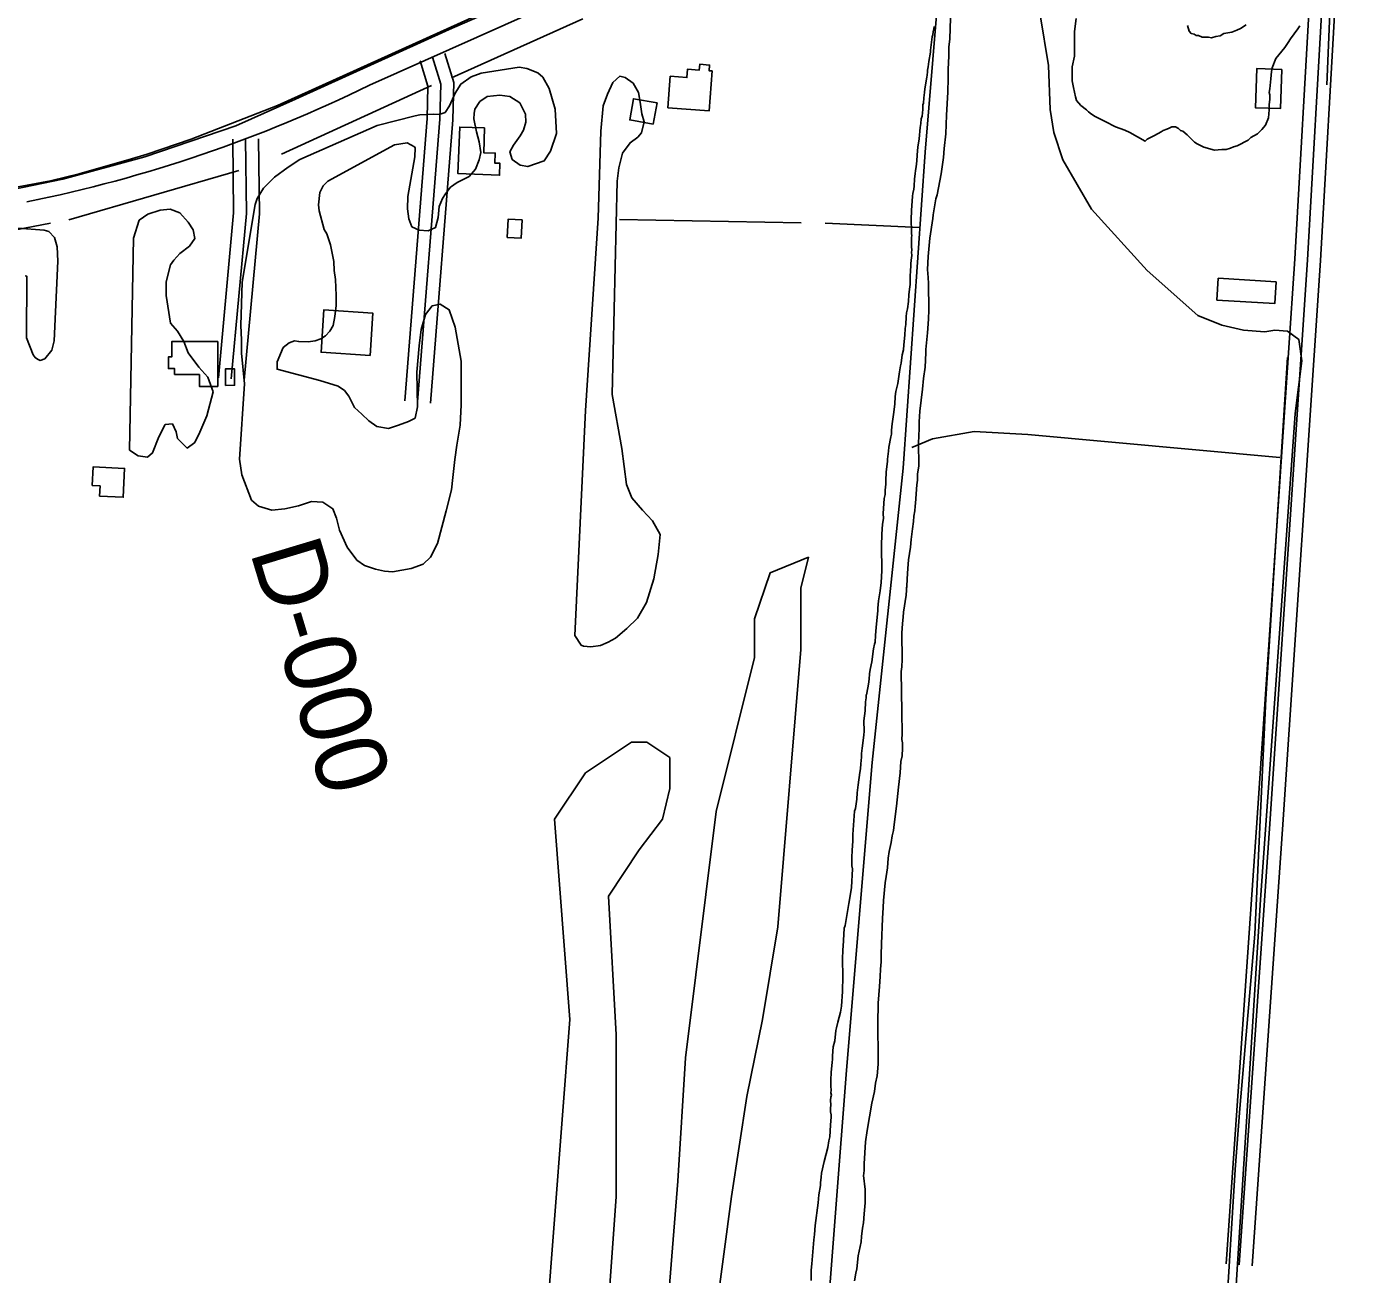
# Model space of a CAD drawing. Extents: x 3219052 to 3256913, y 800770 to 826146.
# Drawn here: x 3245453 to 3247011, y 810066 to 811519 of the extents above; entities that cross this region are included whole.
import ezdxf

# ---------------------------------------------------------------- set-up
doc = ezdxf.new("R2010")
doc.units = 0
for name, color, linetype in [('V-BLDG-OTLN', 7, 'Continuous'), ('V-DTCH-CNTR', 7, 'Continuous'), ('V-LEVE-TOET', 7, 'Continuous'), ('V-RIVR-RANG-IDEN', 7, 'Continuous'), ('V-ROAD-CNTR', 7, 'Continuous'), ('V-SITE-VEGE', 7, 'Continuous'), ('V-TOPO-SHOR', 7, 'Continuous')]:
    doc.layers.add(name, color=color, linetype=linetype)

msp = doc.modelspace()

# ---------------------------------------------------------------- linework, layer by layer
at = {"layer": 'V-BLDG-OTLN'}
for points in [[(3246200.1, 811424.4), (3246202.8, 811461.3), (3246222.2, 811459.8), (3246222.9, 811469.5), (3246236.6, 811468.5), (3246237.1, 811475.2), (3246248.6, 811474.4), (3246248.1, 811467.7), (3246251.5, 811467.5), (3246248.1, 811420.9)], [(3246915, 811469.1), (3246913.4, 811423.6), (3246884.2, 811424.6), (3246885.8, 811470.2)], [(3246183.1, 811405.7), (3246155.6, 811410.5), (3246160, 811435.1), (3246187.4, 811430.3)], [(3245986.7, 811401.1), (3245985.6, 811372.3), (3245999, 811371.8), (3245998.5, 811360.2), (3246004.5, 811360), (3246004, 811346.1), (3245955.6, 811347.9), (3245957.6, 811402.2)], [(3246013, 811273.7), (3246014, 811294.8), (3246030.3, 811294), (3246029.3, 811272.9)], [(3246908.3, 811222), (3246906.8, 811196.6), (3246839.4, 811200.6), (3246840.9, 811226)], [(3245853.2, 811136.2), (3245796.2, 811139.9), (3245799.4, 811189.3), (3245856.4, 811185.6)], [(3245676, 811152.5), (3245675.9, 811100.1), (3245654.6, 811100.1), (3245654.6, 811114), (3245625.7, 811114.1), (3245625.7, 811120.8), (3245618.5, 811120.8), (3245618.5, 811134.4), (3245622.4, 811134.4), (3245622.5, 811152.6)], [(3245685.1, 811101.3), (3245684.9, 811120.6), (3245695.3, 811120.7), (3245695.4, 811101.4)], [(3245529.7, 810984.7), (3245530.8, 811006.4), (3245567.4, 811004.6), (3245565.8, 810971.1), (3245538.3, 810972.4), (3245538.9, 810984.3)]]:
    msp.add_lwpolyline(points, close=True, dxfattribs=at)
at = {"layer": 'V-DTCH-CNTR'}
msp.add_lwpolyline([(3246775.6, 808768.5), (3246856.3, 809967.2), (3246890, 810502.3), (3246930.5, 811068.6), (3246938.2, 811129.8), (3246934.7, 811154.9), (3246921.5, 811164.6), (3246906.8, 811165.6), (3246895.3, 811163.8), (3246870.2, 811165.8), (3246845.1, 811171.6), (3246817.1, 811182.8), (3246758.3, 811235.3), (3246693.3, 811306.7), (3246660.1, 811363.8), (3246649.4, 811395.9), (3246645.4, 811422.6), (3246643.3, 811473.9), (3246633.5, 811532.7), (3246609.4, 811610.6)], dxfattribs=at)
at = {"layer": 'V-LEVE-TOET'}
msp.add_lwpolyline([(3240635.5, 810697), (3240765.2, 810694.2), (3241419.9, 810739.7), (3242109.3, 810794.7), (3242693.8, 810854.7), (3242760.1, 810862.2), (3243070.6, 810882.6), (3243190.1, 810893.3), (3243260.1, 810905.1), (3243352, 810924.8), (3243677.8, 810988.2), (3244162.3, 811082.5), (3244949.7, 811241.1), (3245481.2, 811339.6), (3245514.4, 811347.8), (3245575.5, 811365.2), (3245593.7, 811370.6), (3245644.9, 811388.1), (3245745.5, 811427.2), (3246144.7, 811608.2)], dxfattribs=at)
at = {"layer": 'V-ROAD-CNTR'}
for points in [[(3249090.2, 812914.5), (3248673, 812728.7), (3248028, 812435.3), (3247188.5, 812054.5), (3246482.8, 811732.5), (3245852.6, 811450.8)], [(3246948.2, 811568.8), (3246930.1, 811248.6), (3246886, 810591.8), (3246850.3, 810078.3)], [(3246963.1, 811567.9), (3246945, 811247.6), (3246901, 810590.8), (3246865.3, 810077.2)], [(3246978.1, 811567.1), (3246960, 811246.7), (3246916, 810589.8), (3246880.3, 810076.2)], [(3245911.7, 811479.3), (3245920.6, 811449.9), (3245919.6, 811412.1), (3245893.6, 811083.2)], [(3245926.1, 811483.7), (3245935.7, 811452), (3245934.6, 811411.3), (3245908.5, 811082)], [(3245940.4, 811488), (3245950.8, 811454), (3245949.6, 811410.5), (3245923.5, 811080.8)], [(3245676.8, 811110.2), (3245694.4, 811302.2), (3245693.3, 811388.1)], [(3245691.7, 811108.8), (3245709.4, 811301.6), (3245708.3, 811388.3)], [(3245706.6, 811107.5), (3245724.4, 811301), (3245723.3, 811388.5)]]:
    msp.add_lwpolyline(points, dxfattribs=at)
msp.add_arc((3245126.8, 812929.5), 1647.2, 281.4379, 296.1412, dxfattribs=at)
at = {"layer": 'V-SITE-VEGE'}
for points in [[(3246529.1, 811529.1), (3246528.4, 811505), (3246527.1, 811495), (3246527.2, 811485.1), (3246526.4, 811469.2), (3246526.5, 811459.2), (3246526.2, 811442.9), (3246524.6, 811416.1), (3246523.9, 811394.3), (3246521.7, 811377.1), (3246520.9, 811366.7), (3246518.4, 811347.6), (3246513.6, 811323.1)], [(3246672.4, 811448.4), (3246670.8, 811456), (3246670.8, 811472.1), (3246673.4, 811484.7), (3246673.6, 811513.4), (3246675.3, 811528.6)], [(3246481.8, 811216.3), (3246482.2, 811218.5), (3246482.2, 811229.9), (3246482.6, 811233), (3246482.6, 811236.2), (3246483, 811238.9), (3246483, 811243), (3246483.4, 811247.1), (3246484.2, 811252.6), (3246483.7, 811256.6), (3246484.2, 811258.9), (3246483.7, 811263), (3246483.6, 811273.4), (3246484, 811275.7), (3246483.6, 811277.9), (3246483.4, 811297.4), (3246483.8, 811302.4), (3246483.8, 811305.1), (3246485, 811321.5), (3246485.4, 811324.7), (3246486.3, 811329.7), (3246486.7, 811333.3), (3246487.1, 811341.9), (3246488, 811347.8), (3246488.4, 811351.4), (3246489.3, 811356), (3246490.1, 811362.8), (3246490.5, 811369.6), (3246491.3, 811379.1), (3246491.8, 811383.2), (3246492.6, 811388.6), (3246493.9, 811401.8), (3246494.7, 811406.3), (3246495.1, 811411.8), (3246496, 811415), (3246496.9, 811422.7), (3246496.8, 811428.1), (3246497.7, 811429.9), (3246498.1, 811436.3), (3246499, 811442.2), (3246499.4, 811446.7), (3246501.5, 811460.4), (3246502, 811462.6), (3246502.4, 811466.3), (3246502.4, 811468.5), (3246503.3, 811472.2), (3246504.1, 811478.5), (3246505.8, 811489.4), (3246505.8, 811491.7), (3246508, 811507.1), (3246508.4, 811509.4), (3246508.8, 811513), (3246509.7, 811516.6), (3246510.1, 811519.4)], [(3246805.3, 811520.4), (3246806.9, 811513.7), (3246809.4, 811511.1), (3246812.8, 811510.3), (3246815.3, 811508.6), (3246817.9, 811508.6), (3246822.1, 811506.9), (3246829.7, 811506.8), (3246833.1, 811506), (3246838.1, 811507.6), (3246843.2, 811508.5), (3246847.4, 811511), (3246856.7, 811512.6), (3246862.6, 811515.1), (3246866.9, 811516.8), (3246873.6, 811521)], [(3246936.1, 811519.9), (3246933.5, 811516.5), (3246925.1, 811504.7), (3246922.5, 811500.5), (3246918.3, 811494.6), (3246908.1, 811482), (3246903.8, 811471.1), (3246902.9, 811466.8), (3246902.1, 811458.4), (3246901.2, 811446.6), (3246900.3, 811442.4), (3246901.1, 811439.8), (3246901.1, 811434.8), (3246900.2, 811428), (3246900.2, 811422.1), (3246899.3, 811412.8), (3246895.9, 811404.4), (3246891.7, 811399.4), (3246886.6, 811394.3), (3246879, 811390.1)], [(3245823.5, 811095.5), (3245828.6, 811088.9), (3245835.2, 811075.7), (3245843.6, 811067.7), (3245852, 811059.9), (3245861.3, 811053.6), (3245874.8, 811051.2), (3245886.4, 811054.9), (3245898.1, 811059.1), (3245905.6, 811063.3), (3245908.6, 811076.2), (3245907.9, 811116.9), (3245910.5, 811147.2), (3245912.9, 811166.6), (3245918, 811184), (3245925.4, 811193.9), (3245935, 811196), (3245945.2, 811189.4), (3245952.4, 811169.1), (3245959.4, 811129.6), (3245959.5, 811078.6), (3245958.3, 811055), (3245954.2, 811031.9), (3245952.1, 811015.1), (3245949.7, 810994.2), (3245948, 810979.8), (3245942, 810955.2), (3245931.9, 810917.2), (3245923.8, 810901.3), (3245915.2, 810893.2), (3245901.1, 810888.1), (3245879.2, 810884.4), (3245870.2, 810885), (3245859.5, 810887.4), (3245846.6, 810891.6), (3245837.9, 810897.8), (3245826.5, 810912.8), (3245817.7, 810932.8), (3245814.1, 810946.6), (3245809.9, 810957.7), (3245798.2, 810965.2), (3245785, 810966), (3245769.8, 810961.2), (3245754.2, 810957.6), (3245738.9, 810956.1), (3245723.4, 810960.5), (3245715.3, 810967.7), (3245704.1, 810997), (3245701.1, 811015.3), (3245707.2, 811103.1), (3245703.6, 811138.7), (3245703.6, 811154.3), (3245702.6, 811171.1), (3245704.3, 811221.7), (3245719.5, 811311.9), (3245721.8, 811319), (3245729.3, 811331), (3245741.9, 811343.9), (3245758, 811355.4), (3245771.5, 811364.4), (3245861.6, 811404.1), (3245905.6, 811415.2), (3245911.3, 811416.4), (3245926.8, 811417), (3245933.7, 811416.8), (3245940.6, 811419.2), (3245945.7, 811426.7), (3245952.3, 811441.6), (3245959.1, 811452.1), (3245970.8, 811460.8), (3245982.8, 811464.8), (3246026.8, 811471.7), (3246035.8, 811470.2), (3246048.7, 811465.2), (3246054.4, 811460.4), (3246061.9, 811446.9), (3246068.8, 811423), (3246070.3, 811394.8), (3246063.5, 811374.1), (3246056, 811362.8), (3246036.9, 811356.1), (3246028.2, 811357.6), (3246018.9, 811364.5), (3246016.2, 811373.2), (3246020.1, 811381), (3246028.1, 811391.8), (3246032, 811398.6), (3246034.7, 811407.9), (3246034.4, 811417.2), (3246027.5, 811430.4), (3246016.1, 811437.6), (3246004.4, 811439.3), (3245989.7, 811437.8), (3245981, 811431.8), (3245975.4, 811423.1), (3245974.5, 811418), (3245973.9, 811411.7), (3245977.2, 811396.5), (3245980.2, 811384.8), (3245982.3, 811372.5), (3245980.2, 811363.8)], [(3246879, 811390.1), (3246875.6, 811386.8), (3246862.9, 811380.1), (3246858.7, 811379.2), (3246855.3, 811377.6), (3246850.2, 811375.9), (3246845.1, 811375.9), (3246836.7, 811375.1), (3246824.1, 811378.6), (3246816.5, 811382.8), (3246813.1, 811384.5), (3246804.7, 811393), (3246799.7, 811397.2), (3246797.1, 811398.1), (3246794.6, 811400.6), (3246791.2, 811402.3), (3246787, 811402.4), (3246783.6, 811400.7), (3246781.1, 811399.8), (3246776.9, 811398.2), (3246774.3, 811396.5), (3246766.7, 811392.3), (3246758.3, 811388.1), (3246755.7, 811385.6), (3246738, 811395.8), (3246732.1, 811398.4), (3246721.2, 811402.6), (3246709.4, 811408.6), (3246697.6, 811414.6), (3246693.4, 811417.1), (3246690, 811419.7), (3246687.5, 811422.2), (3246680.8, 811427.3), (3246675.7, 811433.2), (3246674.9, 811437.5), (3246672.4, 811448.4)], [(3245980.2, 811363.8), (3245976.1, 811353), (3245968.6, 811344.6), (3245954.8, 811337.7), (3245947.1, 811332), (3245941.1, 811324.5), (3245937.5, 811319.1), (3245933.6, 811309.5), (3245932.7, 811296.9), (3245929.5, 811285), (3245920.8, 811281.3), (3245910.6, 811281.9), (3245901.9, 811286.1), (3245898.3, 811295.1), (3245896.8, 811307.1), (3245897.1, 811321.1), (3245905.4, 811367.3), (3245905.9, 811377.8), (3245905, 811379), (3245896.4, 811383.7), (3245881.7, 811381.6), (3245804.2, 811339.3), (3245798.8, 811333.9), (3245794.6, 811325.8), (3245793.1, 811311.7), (3245793.8, 811304.5), (3245799.8, 811282.9), (3245803.1, 811277.9), (3245807.3, 811265), (3245810.9, 811245.5), (3245811.5, 811235.3), (3245813.1, 811224.6), (3245813.7, 811206), (3245813.7, 811194.3), (3245812.2, 811181.4), (3245810.2, 811170.9), (3245806.3, 811164.6), (3245801.5, 811159.2), (3245795.8, 811155.6), (3245789.2, 811153.2), (3245781.1, 811152), (3245770.3, 811152.3), (3245765.3, 811153.2), (3245759, 811150.8), (3245752.1, 811145.4), (3245745.2, 811128.9), (3245744.9, 811120.2), (3245794.7, 811107.1), (3245816, 811100.3), (3245823.5, 811095.5)], [(3246513.6, 811323.1), (3246512.2, 811318.5), (3246508.8, 811299.9), (3246508.4, 811295.8), (3246504.9, 811272.7), (3246503.3, 811251.4), (3246502.5, 811236.4), (3246503, 811226.9), (3246503.5, 811220.1), (3246503.8, 811189.2), (3246503.4, 811178.4), (3246502.2, 811162.5), (3246500.6, 811143), (3246500.6, 811139.3), (3246499.8, 811122.6), (3246497.7, 811109.4), (3246496.4, 811097.1), (3246493.4, 811071.3), (3246492.6, 811059), (3246492.7, 811051.8), (3246492.3, 811041.8), (3246491.9, 811035), (3246492.2, 811007.8), (3246490.9, 810997.8), (3246490.9, 810991), (3246490.1, 810985.5), (3246488.4, 810964.2), (3246488, 810960.6), (3246487.6, 810955.1), (3246486.3, 810949.2), (3246485.9, 810942.9), (3246485.1, 810934.3), (3246483.4, 810922), (3246482.5, 810912.9), (3246480.4, 810898), (3246479.6, 810888), (3246478.7, 810876.2), (3246478.8, 810873), (3246478.3, 810870.3), (3246478.4, 810866.7), (3246477.9, 810865.7), (3246478, 810863), (3246477.5, 810857.1), (3246474.5, 810837.2), (3246474.1, 810831.3), (3246473.3, 810824), (3246472.5, 810812.7), (3246472.7, 810782.3), (3246472.3, 810773.7), (3246471.9, 810768.2), (3246472.3, 810721.1), (3246473, 810695.7), (3246472.6, 810688.9), (3246473.1, 810685.2), (3246473.1, 810678.9), (3246472.8, 810669.8), (3246471.4, 810663.5), (3246470.7, 810650.3), (3246468.5, 810633.5), (3246466.4, 810611.3), (3246463.4, 810590), (3246462.6, 810583.1), (3246461.3, 810576.8), (3246460, 810569.1), (3246457.8, 810558.6), (3246456.5, 810550.9), (3246455.7, 810539.6), (3246454.4, 810529.6), (3246453.1, 810521.9), (3246451, 810501.4)], [(3245443.1, 811284.4), (3245473.9, 811282.1), (3245479.3, 811280.6), (3245485.9, 811273.4), (3245488.9, 811262.6), (3245489.8, 811245.9), (3245485.5, 811153.3), (3245482.5, 811142.2), (3245474.5, 811132.3), (3245469.1, 811130.5), (3245466.1, 811131.7), (3245463.1, 811133.8), (3245461, 811136.8), (3245453.2, 811156.6), (3245453.6, 811228.4), (3245451.8, 811229)], [(3246394.4, 810338.2), (3246395.6, 810350), (3246396.5, 810353.2), (3246397.8, 810360), (3246400.9, 810371.3), (3246402.2, 810378.6), (3246403.4, 810395.4), (3246403.7, 810413.5), (3246403.5, 810432.6), (3246403.9, 810444.4), (3246404.3, 810448), (3246405.5, 810469.3), (3246406.4, 810472.5), (3246407.7, 810479.3), (3246410.7, 810497.9), (3246412.9, 810509.3), (3246413.7, 810516.5), (3246414.9, 810538.3), (3246414.4, 810541.9), (3246414.3, 810551.9), (3246414.7, 810559.6), (3246415.5, 810571), (3246415.5, 810578.2), (3246417.5, 810605.4), (3246418.4, 810608.6), (3246420.1, 810619.5), (3246420.5, 810626.8), (3246421.8, 810636.3), (3246423.5, 810650.4), (3246424.4, 810654.9), (3246424.8, 810660.8), (3246425.6, 810668.5), (3246425.6, 810672.6), (3246426.4, 810679), (3246428.1, 810693.9), (3246428.5, 810698.5), (3246428.4, 810710.7), (3246429.7, 810722.5), (3246430.1, 810733), (3246430.9, 810737.5), (3246430.9, 810740.7), (3246431.4, 810741.1), (3246431.8, 810742.9), (3246433.5, 810753.4), (3246434.4, 810759.3), (3246434.8, 810765.6), (3246435.6, 810770.6), (3246437.4, 810779.3), (3246439.5, 810794.7), (3246440.8, 810800.1), (3246441.3, 810802.4), (3246441.7, 810810.1), (3246442.1, 810815.1), (3246442.9, 810823.7), (3246444.6, 810838.7), (3246444.6, 810841.9), (3246445.4, 810850.5), (3246447.1, 810861.9), (3246448.4, 810871.8), (3246449.2, 810885.5), (3246449, 810914.5), (3246449.3, 810928.1), (3246450.1, 810939.9), (3246451, 810946.2), (3246450.9, 810952.1), (3246452.1, 810969.8), (3246453, 810974.4), (3246453, 810979.3), (3246453.8, 810986.2), (3246453.8, 810990.7), (3246454.1, 811000.2), (3246455.8, 811012.9), (3246455.8, 811015.6), (3246457.1, 811024.7), (3246457.5, 811029.3), (3246459.7, 811041.5), (3246460.6, 811044.7), (3246460.5, 811048.3), (3246461, 811053.3), (3246461.8, 811059.2), (3246463.1, 811070.1), (3246463.9, 811076.9), (3246464.4, 811079.6), (3246464.7, 811088.3), (3246465.6, 811094.2), (3246467.8, 811103.7), (3246469.9, 811117.3), (3246470.8, 811124.1), (3246471.7, 811127.3), (3246473, 811136.8), (3246474.3, 811142.7), (3246474.7, 811148.6), (3246475.9, 811160), (3246476.3, 811167.7), (3246477.2, 811172.2), (3246477.6, 811181.3), (3246478, 811185.9), (3246478.9, 811190.4), (3246480.1, 811199), (3246480.5, 811206.7), (3246481.8, 811216.3)], [(3246059.2, 810013.4), (3246086, 810363.1), (3246068.1, 810596.3), (3246104, 810650.1), (3246157.7, 810685.9), (3246175.6, 810685.9), (3246202.5, 810668), (3246202.5, 810632.1), (3246193.6, 810596.3), (3246166.7, 810560.4), (3246130.8, 810506.6), (3246139.8, 810345.2), (3246139.8, 810156.8), (3246130.8, 810031.3)], [(3246451, 810501.4), (3246450.6, 810493.3), (3246449.8, 810480.6), (3246448.7, 810451.1), (3246448.4, 810438.4), (3246448.5, 810430.2), (3246447.6, 810421.6), (3246447.2, 810413), (3246446.4, 810401.2), (3246444.8, 810382.1), (3246444.8, 810374.9), (3246444.5, 810365.4), (3246444.9, 810311), (3246443.7, 810297.3), (3246441.9, 810288.7), (3246440.6, 810279.2), (3246437.6, 810265.6), (3246432, 810233.8), (3246430.2, 810220.6), (3246428.6, 810194.7), (3246428.7, 810187.5), (3246428.3, 810183.4), (3246427.9, 810181.1), (3246429.8, 810164.8), (3246429.9, 810149.4), (3246428.7, 810136.7), (3246427.9, 810126.3), (3246426.6, 810119.9), (3246425.7, 810110.4), (3246425.3, 810104), (3246421.8, 810087.7), (3246420.1, 810072.7), (3246418.8, 810067.7), (3246417.5, 810058.6)], [(3246366.8, 810059.1), (3246367.1, 810070.9), (3246367.5, 810078.2), (3246370, 810106.3), (3246370.8, 810112.7), (3246371.7, 810123.1), (3246375.1, 810149.4), (3246375.9, 810158.9), (3246377.6, 810169.8), (3246377.6, 810172.6), (3246378.5, 810179.4), (3246378.9, 810183.9), (3246381.9, 810197.5), (3246386.3, 810213.9), (3246387.6, 810221.6), (3246388.5, 810226.2), (3246389.3, 810239.8), (3246390.1, 810249.7), (3246390.1, 810252), (3246389.6, 810255.2), (3246389.6, 810259.7), (3246390, 810263.3), (3246389.5, 810268.8), (3246389.9, 810272.4), (3246390.4, 810274.7), (3246389.9, 810277.4), (3246390.3, 810280.6), (3246389.8, 810285.1), (3246389.7, 810292.8), (3246390.1, 810301), (3246391.4, 810313.2), (3246391.8, 810316.4), (3246391.8, 810320.5), (3246392.6, 810330.9), (3246394.4, 810338.2)]]:
    msp.add_lwpolyline(points, dxfattribs=at)
for points in [[(3246091.7, 810810.2), (3246104.1, 811072), (3246119, 811296.1), (3246121.9, 811397.3), (3246124.8, 811427), (3246129.6, 811440.4), (3246135.8, 811454.2), (3246144.2, 811461.4), (3246150.5, 811460), (3246159.5, 811453.4), (3246165.8, 811442.3), (3246167.9, 811431.2), (3246169.7, 811417.5), (3246172.5, 811408.2), (3246169.5, 811395.6), (3246165, 811390.2), (3246156, 811383.9), (3246147.4, 811371.9), (3246142.9, 811354.8), (3246141.1, 811339.2), (3246135, 811090.9), (3246146.5, 811028), (3246151.9, 810986.1), (3246158.2, 810970.3), (3246170.5, 810956.2), (3246182.2, 810943.6), (3246191.2, 810927.8), (3246188.9, 810904.4), (3246183.6, 810876), (3246175.2, 810848.4), (3246164.5, 810830.4), (3246152.2, 810818.1), (3246139, 810807), (3246130.7, 810802.2), (3246121.7, 810798.6), (3246110.3, 810796.8), (3246101.9, 810797.6), (3246098.9, 810798.8)], [(3245573.2, 811025.9), (3245577.9, 811272.7), (3245584.4, 811293.7), (3245594.6, 811300.9), (3245608.7, 811305.4), (3245620.3, 811306.6), (3245631.7, 811302.4), (3245641.3, 811291.4), (3245647.3, 811282.4), (3245649.4, 811272.2), (3245642.9, 811263.5), (3245631.8, 811255.1), (3245624.6, 811247), (3245620.7, 811241.6), (3245616, 811221.8), (3245616, 811206), (3245620.9, 811173.6), (3245629, 811164.3), (3245636.5, 811152.4), (3245641.6, 811139.2), (3245653.9, 811122.5), (3245664.4, 811110.8), (3245670.7, 811094), (3245663.3, 811065.9), (3245654.9, 811047), (3245649.2, 811034.7), (3245640.3, 811028.4), (3245629.2, 811039.4), (3245627.4, 811047.2), (3245623.1, 811056.5), (3245614.8, 811055.6), (3245607.3, 811041.5), (3245599.8, 811022.6), (3245593.9, 811017.8), (3245583.1, 811019.3)], [(3246256.3, 810605.2), (3246301.1, 810784.6), (3246301.1, 810829.4), (3246319, 810883.2), (3246363.8, 810901.2), (3246354.9, 810865.3), (3246354.9, 810793.6), (3246328, 810470.7), (3246310.1, 810363.1), (3246292.1, 810273.4), (3246274.2, 810156.8), (3246256.3, 810022.3), (3246229.4, 809950.6), (3246211.5, 809950.6), (3246202.5, 809986.5), (3246202.5, 810058.2), (3246211.5, 810174.8), (3246220.5, 810318.3)]]:
    msp.add_lwpolyline(points, close=True, dxfattribs=at)
at = {"layer": 'V-TOPO-SHOR'}
for p, q in [((3246978.3, 811711.6), (3246967.4, 811451.3)), ((3245948, 811459.5), (3246101.1, 811528)), ((3245750.3, 811370.6), (3245924.8, 811450.5)), ((3245502.4, 811294.3), (3245700.6, 811351.5)), ((3245363.2, 811267.2), (3245481, 811290.3)), ((3246355.1, 811290.8), (3246143.6, 811294.4)), ((3246493.4, 811285), (3246383.2, 811290.4))]:
    msp.add_line(p, q, dxfattribs=at)
for points in [[(3245146.5, 811274.6), (3245337.5, 811308.9), (3245495.5, 811341.6), (3245591, 811367.4), (3245696.9, 811403.6), (3245766.4, 811434.7), (3245945.3, 811515.9), (3246270.1, 811657.5), (3246548.1, 811783.7), (3246551.5, 811778.4)], [(3246222.8, 807479.3), (3246230.6, 807644.1), (3246228.3, 807756), (3246271.4, 808207.6), (3246328.5, 808715.1), (3246344.1, 809132.2), (3246366.8, 809601), (3246383, 809976.6), (3246407.9, 810303.8), (3246438, 810662.1), (3246473.9, 811004.8), (3246499.5, 811372.8), (3246512.8, 811532.6)], [(3246848, 809981.6), (3246860.6, 810188.1), (3246865.9, 810259.3), (3246883.7, 810462.3), (3246896.4, 810736.4), (3246921.6, 811133.8)], [(3246912.6, 811017.5), (3246619.4, 811044.2), (3246556.9, 811047.8), (3246508.3, 811039.2), (3246484, 811028.9)]]:
    msp.add_lwpolyline(points, dxfattribs=at)

# ---------------------------------------------------------------- texts
at = {"layer": 'V-RIVR-RANG-IDEN'}
msp.add_text('D-000', height=83, rotation=286.7719, dxfattribs=at).set_placement((3245713, 810908.1))

doc.saveas('drawing.dxf')
